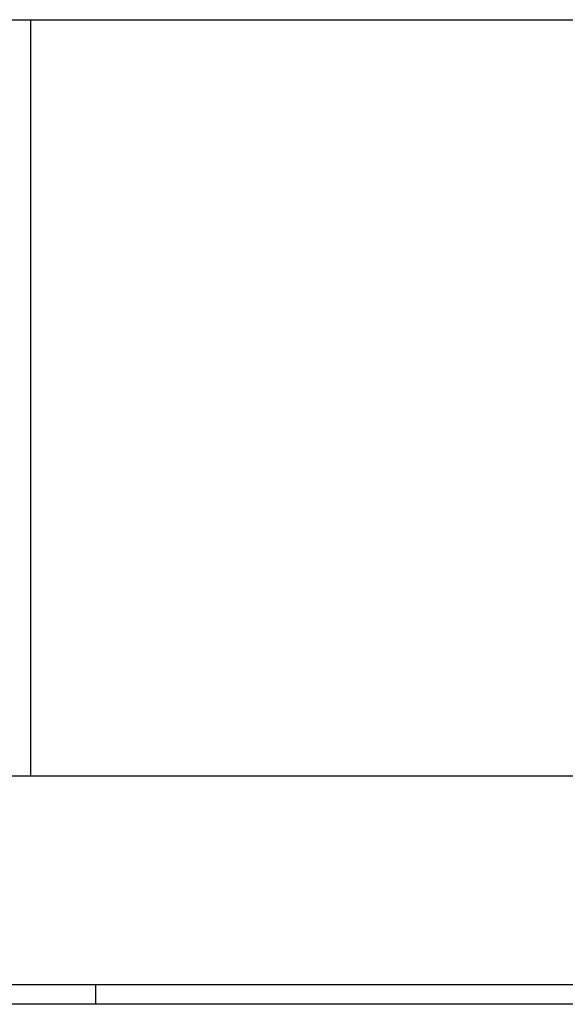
# Model space of a CAD drawing. Header units: inches. Extents: x 24 to 1128, y -69 to 748.
# Tile 480 of 656: x 632 to 642, y 339 to 358. Entities that reach past the tile are written whole.
import ezdxf

# ---------------------------------------------------------------- set-up
doc = ezdxf.new("R2010")
doc.units = ezdxf.units.IN
doc.header["$LTSCALE"] = 32
doc.header["$MEASUREMENT"] = 0
doc.layers.add('Visible (ANSI)', color=7, linetype='Continuous', lineweight=30)

msp = doc.modelspace()

# ---------------------------------------------------------------- linework, layer by layer
at = {"layer": 'Visible (ANSI)'}
for p, q in [((622.28763, 358.10867), (664.65913, 358.10867)), ((632.21813, 358.10867), (632.21813, 343.60867)), ((664.65913, 343.60867), (622.28763, 343.60867)), ((663.40913, 339.60867), (623.53763, 339.60867)), ((633.46813, 339.23367), (633.46813, 339.60867)), ((741.28063, 339.23367), (480.28063, 339.23367))]:
    msp.add_line(p, q, dxfattribs=at)

doc.saveas('drawing.dxf')
